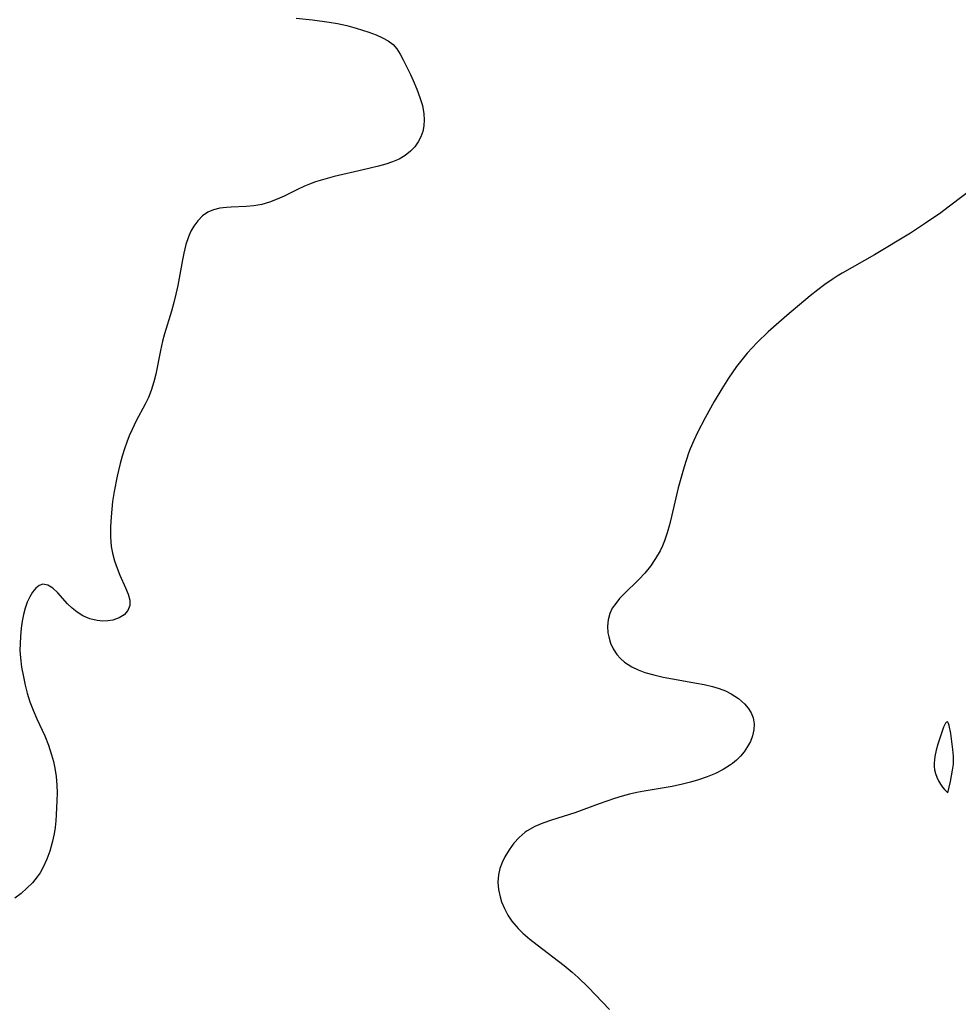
# Model space of a CAD drawing. Header units: metres. Extents: x 1073367 to 1082519, y 1569854 to 1574957.
# Tile 934 of 1056: x 1079074 to 1079250, y 1573139 to 1573324. Entities that reach past the tile are written whole.
import ezdxf

# ---------------------------------------------------------------- set-up
doc = ezdxf.new("R2010")
doc.units = ezdxf.units.M
doc.layers.add('CGG_CurvaNivelLidar_v1', color=253, linetype='Continuous', lineweight=30)

msp = doc.modelspace()

# ---------------------------------------------------------------- linework, layer by layer
at = {"layer": 'CGG_CurvaNivelLidar_v1'}
for p, q in [((1079126.167, 1573324.069, 72.5), (1079129.2691, 1573323.7244, 72.5)), ((1079129.2691, 1573323.7244, 72.5), (1079132.4078, 1573323.2976, 72.5)), ((1079132.4078, 1573323.2976, 72.5), (1079133.9589, 1573323.0253, 72.5)), ((1079133.9589, 1573323.0253, 72.5), (1079135.7271, 1573322.6458, 72.5)), ((1079135.7271, 1573322.6458, 72.5), (1079137.4427, 1573322.1934, 72.5)), ((1079137.4427, 1573322.1934, 72.5), (1079139.8303, 1573321.4073, 72.5)), ((1079139.8303, 1573321.4073, 72.5), (1079141.1813, 1573320.889, 72.5)), ((1079141.1813, 1573320.889, 72.5), (1079142.3673, 1573320.3752, 72.5)), ((1079142.3673, 1573320.3752, 72.5), (1079143.4435, 1573319.7927, 72.5)), ((1079143.4435, 1573319.7927, 72.5), (1079144.3743, 1573319.0851, 72.5)), ((1079144.3743, 1573319.0851, 72.5), (1079145.1007, 1573318.2591, 72.5)), ((1079145.1007, 1573318.2591, 72.5), (1079145.7203, 1573317.3027, 72.5)), ((1079145.7203, 1573317.3027, 72.5), (1079146.2899, 1573316.2485, 72.5)), ((1079146.2899, 1573316.2485, 72.5), (1079147.6574, 1573313.4506, 72.5)), ((1079147.6574, 1573313.4506, 72.5), (1079148.1617, 1573312.359, 72.5)), ((1079148.1617, 1573312.359, 72.5), (1079148.8607, 1573310.7199, 72.5)), ((1079148.8607, 1573310.7199, 72.5), (1079149.4254, 1573309.1838, 72.5)), ((1079149.4254, 1573309.1838, 72.5), (1079149.8729, 1573307.6361, 72.5)), ((1079149.8729, 1573307.6361, 72.5), (1079150.1527, 1573306.089, 72.5)), ((1079150.2189, 1573304.9356, 72.5), (1079150.1452, 1573303.804, 72.5)), ((1079150.1527, 1573306.089, 72.5), (1079150.2189, 1573304.9356, 72.5)), ((1079149.9395, 1573302.7778, 72.5), (1079149.6017, 1573301.7969, 72.5)), ((1079150.1452, 1573303.804, 72.5), (1079149.9395, 1573302.7778, 72.5)), ((1079149.0914, 1573300.8028, 72.5), (1079148.4433, 1573299.887, 72.5)), ((1079149.6017, 1573301.7969, 72.5), (1079149.0914, 1573300.8028, 72.5)), ((1079147.6696, 1573299.0611, 72.5), (1079146.6546, 1573298.2504, 72.5)), ((1079148.4433, 1573299.887, 72.5), (1079147.6696, 1573299.0611, 72.5)), ((1079144.2969, 1573297.0567, 72.5), (1079143.0033, 1573296.6308, 72.5)), ((1079145.5118, 1573297.5782, 72.5), (1079144.2969, 1573297.0567, 72.5)), ((1079146.6546, 1573298.2504, 72.5), (1079145.5118, 1573297.5782, 72.5)), ((1079138.7789, 1573295.5637, 72.5), (1079133.3448, 1573294.3137, 72.5)), ((1079141.6518, 1573296.2602, 72.5), (1079138.7789, 1573295.5637, 72.5)), ((1079143.0033, 1573296.6308, 72.5), (1079141.6518, 1573296.2602, 72.5)), ((1079131.5602, 1573293.8391, 72.5), (1079129.8151, 1573293.2959, 72.5)), ((1079133.3448, 1573294.3137, 72.5), (1079131.5602, 1573293.8391, 72.5)), ((1079255.1411, 1573293.5713, 73), (1079248.5975, 1573288.5492, 73)), ((1079126.4408, 1573291.8874, 72.5), (1079123.9049, 1573290.6317, 72.5)), ((1079127.7432, 1573292.4931, 72.5), (1079126.4408, 1573291.8874, 72.5)), ((1079128.6986, 1573292.8886, 72.5), (1079127.7432, 1573292.4931, 72.5)), ((1079129.8151, 1573293.2959, 72.5), (1079128.6986, 1573292.8886, 72.5)), ((1079122.6348, 1573290.0579, 72.5), (1079121.1879, 1573289.5152, 72.5)), ((1079123.9049, 1573290.6317, 72.5), (1079122.6348, 1573290.0579, 72.5)), ((1079110.6778, 1573288.0635, 72.5), (1079109.6043, 1573287.6114, 72.5)), ((1079111.8457, 1573288.3479, 72.5), (1079110.6778, 1573288.0635, 72.5)), ((1079113.0814, 1573288.5142, 72.5), (1079111.8457, 1573288.3479, 72.5)), ((1079113.9834, 1573288.5828, 72.5), (1079113.0814, 1573288.5142, 72.5)), ((1079116.81, 1573288.6886, 72.5), (1079113.9834, 1573288.5828, 72.5)), ((1079118.246, 1573288.8187, 72.5), (1079116.81, 1573288.6886, 72.5)), ((1079119.7211, 1573289.0963, 72.5), (1079118.246, 1573288.8187, 72.5)), ((1079121.1879, 1573289.5152, 72.5), (1079119.7211, 1573289.0963, 72.5)), ((1079248.5975, 1573288.5492, 73), (1079247.1911, 1573287.5046, 73)), ((1079107.7354, 1573286.0305, 72.5), (1079106.9749, 1573284.9842, 72.5)), ((1079108.6089, 1573286.9192, 72.5), (1079107.7354, 1573286.0305, 72.5)), ((1079109.6043, 1573287.6114, 72.5), (1079108.6089, 1573286.9192, 72.5)), ((1079247.1911, 1573287.5046, 73), (1079244.3561, 1573285.5307, 73)), ((1079106.9749, 1573284.9842, 72.5), (1079106.437, 1573284.0346, 72.5)), ((1079244.3561, 1573285.5307, 73), (1079241.498, 1573283.6942, 73)), ((1079105.9781, 1573283.011, 72.5), (1079105.4849, 1573281.5272, 72.5)), ((1079106.437, 1573284.0346, 72.5), (1079105.9781, 1573283.011, 72.5)), ((1079241.498, 1573283.6942, 73), (1079234.7562, 1573279.6026, 73)), ((1079105.4849, 1573281.5272, 72.5), (1079105.0981, 1573279.9563, 72.5)), ((1079104.8401, 1573278.6813, 72.5), (1079103.9673, 1573273.8651, 72.5)), ((1079105.0981, 1573279.9563, 72.5), (1079104.8401, 1573278.6813, 72.5)), ((1079234.7562, 1573279.6026, 73), (1079228.6771, 1573276.1442, 73)), ((1079226.8175, 1573275.0004, 73), (1079225.4427, 1573274.0643, 73)), ((1079227.7402, 1573275.5825, 73), (1079226.8175, 1573275.0004, 73)), ((1079228.6771, 1573276.1442, 73), (1079227.7402, 1573275.5825, 73)), ((1079103.9673, 1573273.8651, 72.5), (1079103.6119, 1573272.2576, 72.5)), ((1079224.1092, 1573273.0718, 73), (1079222.6657, 1573271.9053, 73)), ((1079225.4427, 1573274.0643, 73), (1079224.1092, 1573273.0718, 73)), ((1079103.6119, 1573272.2576, 72.5), (1079103.2078, 1573270.6573, 72.5)), ((1079222.6657, 1573271.9053, 73), (1079218.3262, 1573268.224, 73)), ((1079103.2078, 1573270.6573, 72.5), (1079102.7626, 1573269.0684, 72.5)), ((1079102.7626, 1573269.0684, 72.5), (1079101.4893, 1573264.8016, 72.5)), ((1079218.3262, 1573268.224, 73), (1079214.8203, 1573265.1537, 73)), ((1079101.4893, 1573264.8016, 72.5), (1079101.1225, 1573263.4009, 72.5)), ((1079214.8203, 1573265.1537, 73), (1079212.7419, 1573263.1734, 73)), ((1079101.1225, 1573263.4009, 72.5), (1079100.7364, 1573261.6516, 72.5)), ((1079211.7864, 1573262.1704, 73), (1079210.8639, 1573261.137, 73)), ((1079212.7419, 1573263.1734, 73), (1079211.7864, 1573262.1704, 73)), ((1079100.7364, 1573261.6516, 72.5), (1079099.846, 1573257.2272, 72.5)), ((1079210.8639, 1573261.137, 73), (1079209.8393, 1573259.9106, 73)), ((1079208.862, 1573258.6458, 73), (1079207.3465, 1573256.4551, 73)), ((1079209.8393, 1573259.9106, 73), (1079208.862, 1573258.6458, 73)), ((1079099.846, 1573257.2272, 72.5), (1079099.4933, 1573255.7892, 72.5)), ((1079207.3465, 1573256.4551, 73), (1079206.0886, 1573254.4567, 73)), ((1079099.4933, 1573255.7892, 72.5), (1079098.9766, 1573254.1256, 72.5)), ((1079098.4553, 1573252.8399, 72.5), (1079097.8552, 1573251.6082, 72.5)), ((1079098.9766, 1573254.1256, 72.5), (1079098.4553, 1573252.8399, 72.5)), ((1079206.0886, 1573254.4567, 73), (1079204.6707, 1573252.0707, 73)), ((1079097.8552, 1573251.6082, 72.5), (1079096.1745, 1573248.4626, 72.5)), ((1079204.6707, 1573252.0707, 73), (1079202.9577, 1573249.0218, 73)), ((1079202.9577, 1573249.0218, 73), (1079201.5131, 1573246.2326, 73)), ((1079096.1745, 1573248.4626, 72.5), (1079095.3711, 1573246.8433, 72.5)), ((1079094.8521, 1573245.6493, 72.5), (1079094.3797, 1573244.4265, 72.5)), ((1079095.3711, 1573246.8433, 72.5), (1079094.8521, 1573245.6493, 72.5)), ((1079201.5131, 1573246.2326, 73), (1079200.8128, 1573244.737, 73)), ((1079094.3797, 1573244.4265, 72.5), (1079093.949, 1573243.1797, 72.5)), ((1079200.8128, 1573244.737, 73), (1079200.1731, 1573243.2167, 73)), ((1079093.5325, 1573241.8325, 72.5), (1079093.1531, 1573240.4673, 72.5)), ((1079093.949, 1573243.1797, 72.5), (1079093.5325, 1573241.8325, 72.5)), ((1079199.864, 1573242.4, 73), (1079199.0161, 1573239.8324, 73)), ((1079200.1731, 1573243.2167, 73), (1079199.864, 1573242.4, 73)), ((1079093.1531, 1573240.4673, 72.5), (1079092.5673, 1573238.0523, 72.5)), ((1079199.0161, 1573239.8324, 73), (1079198.6374, 1573238.5312, 73)), ((1079092.5673, 1573238.0523, 72.5), (1079092.0052, 1573235.1696, 72.5)), ((1079198.6374, 1573238.5312, 73), (1079197.926, 1573235.8493, 73)), ((1079092.0052, 1573235.1696, 72.5), (1079091.7336, 1573233.3212, 72.5)), ((1079197.926, 1573235.8493, 73), (1079196.6618, 1573230.4811, 73)), ((1079091.7336, 1573233.3212, 72.5), (1079091.5753, 1573231.878, 72.5)), ((1079091.5753, 1573231.878, 72.5), (1079091.4563, 1573230.4397, 72.5)), ((1079196.6618, 1573230.4811, 73), (1079196.2692, 1573228.9313, 73)), ((1079091.4563, 1573230.4397, 72.5), (1079091.3538, 1573228.5605, 72.5)), ((1079196.2692, 1573228.9313, 73), (1079195.8303, 1573227.4082, 73)), ((1079091.3538, 1573228.5605, 72.5), (1079091.3453, 1573226.7075, 72.5)), ((1079195.8303, 1573227.4082, 73), (1079195.3215, 1573225.923, 73)), ((1079091.3453, 1573226.7075, 72.5), (1079091.4807, 1573224.8922, 72.5)), ((1079194.9425, 1573224.988, 73), (1079194.5161, 1573224.0786, 73)), ((1079195.3215, 1573225.923, 73), (1079194.9425, 1573224.988, 73)), ((1079091.4807, 1573224.8922, 72.5), (1079091.7009, 1573223.5978, 72.5)), ((1079091.7009, 1573223.5978, 72.5), (1079092.0779, 1573222.174, 72.5)), ((1079194.5161, 1573224.0786, 73), (1079193.6698, 1573222.5957, 73)), ((1079092.0779, 1573222.174, 72.5), (1079092.5545, 1573220.8009, 72.5)), ((1079193.6698, 1573222.5957, 73), (1079192.6939, 1573221.1953, 73)), ((1079092.5545, 1573220.8009, 72.5), (1079093.0893, 1573219.4829, 72.5)), ((1079093.0893, 1573219.4829, 72.5), (1079094.1465, 1573217.119, 72.5)), ((1079191.6129, 1573219.877, 73), (1079190.5555, 1573218.7446, 73)), ((1079192.6939, 1573221.1953, 73), (1079191.6129, 1573219.877, 73)), ((1079077.9441, 1573217.5594, 72.5), (1079077.2996, 1573217.0455, 72.5)), ((1079078.6312, 1573217.79, 72.5), (1079077.9441, 1573217.5594, 72.5)), ((1079079.5534, 1573217.6202, 72.5), (1079078.6312, 1573217.79, 72.5)), ((1079080.5039, 1573217.0373, 72.5), (1079079.5534, 1573217.6202, 72.5)), ((1079190.5555, 1573218.7446, 73), (1079187.6274, 1573215.8488, 73)), ((1079076.7025, 1573216.3045, 72.5), (1079076.1602, 1573215.3817, 72.5)), ((1079077.2996, 1573217.0455, 72.5), (1079076.7025, 1573216.3045, 72.5)), ((1079081.4498, 1573216.1649, 72.5), (1079080.5039, 1573217.0373, 72.5)), ((1079083.2567, 1573214.1269, 72.5), (1079081.4498, 1573216.1649, 72.5)), ((1079094.1465, 1573217.119, 72.5), (1079094.6417, 1573215.9025, 72.5)), ((1079094.6417, 1573215.9025, 72.5), (1079094.9483, 1573214.7774, 72.5)), ((1079187.6274, 1573215.8488, 73), (1079186.9139, 1573215.0869, 73)), ((1079075.7106, 1573214.3851, 72.5), (1079075.324, 1573213.2863, 72.5)), ((1079076.1602, 1573215.3817, 72.5), (1079075.7106, 1573214.3851, 72.5)), ((1079084.1253, 1573213.2787, 72.5), (1079083.2567, 1573214.1269, 72.5)), ((1079094.9483, 1573214.7774, 72.5), (1079094.9616, 1573213.7548, 72.5)), ((1079186.1662, 1573214.1863, 73), (1079185.5354, 1573213.2555, 73)), ((1079186.9139, 1573215.0869, 73), (1079186.1662, 1573214.1863, 73)), ((1079075.0021, 1573212.0888, 72.5), (1079074.7482, 1573210.8284, 72.5)), ((1079075.324, 1573213.2863, 72.5), (1079075.0021, 1573212.0888, 72.5)), ((1079085.0807, 1573212.5083, 72.5), (1079084.1253, 1573213.2787, 72.5)), ((1079086.1184, 1573211.8612, 72.5), (1079085.0807, 1573212.5083, 72.5)), ((1079093.8852, 1573212.0589, 72.5), (1079092.9284, 1573211.4464, 72.5)), ((1079094.5892, 1573212.8368, 72.5), (1079093.8852, 1573212.0589, 72.5)), ((1079094.9616, 1573213.7548, 72.5), (1079094.5892, 1573212.8368, 72.5)), ((1079185.059, 1573212.2822, 73), (1079184.742, 1573211.1194, 73)), ((1079185.5354, 1573213.2555, 73), (1079185.059, 1573212.2822, 73)), ((1079074.7482, 1573210.8284, 72.5), (1079074.5597, 1573209.5228, 72.5)), ((1079087.4398, 1573211.3059, 72.5), (1079086.1184, 1573211.8612, 72.5)), ((1079088.8154, 1573210.975, 72.5), (1079087.4398, 1573211.3059, 72.5)), ((1079089.8379, 1573210.8707, 72.5), (1079088.8154, 1573210.975, 72.5)), ((1079090.8348, 1573210.8892, 72.5), (1079089.8379, 1573210.8707, 72.5)), ((1079091.7809, 1573211.0374, 72.5), (1079090.8348, 1573210.8892, 72.5)), ((1079092.9284, 1573211.4464, 72.5), (1079091.7809, 1573211.0374, 72.5)), ((1079184.742, 1573211.1194, 73), (1079184.6388, 1573209.9117, 73)), ((1079074.5597, 1573209.5228, 72.5), (1079074.4161, 1573207.9453, 72.5)), ((1079184.6388, 1573209.9117, 73), (1079184.7205, 1573208.6852, 73)), ((1079184.7205, 1573208.6852, 73), (1079184.8634, 1573207.8923, 73)), ((1079074.3494, 1573206.6325, 72.5), (1079074.3394, 1573205.3115, 72.5)), ((1079074.4161, 1573207.9453, 72.5), (1079074.3494, 1573206.6325, 72.5)), ((1079184.8634, 1573207.8923, 73), (1079185.2041, 1573206.736, 73)), ((1079185.2041, 1573206.736, 73), (1079185.7006, 1573205.6296, 73)), ((1079074.3394, 1573205.3115, 72.5), (1079074.4058, 1573203.9884, 72.5)), ((1079185.7006, 1573205.6296, 73), (1079186.3621, 1573204.602, 73)), ((1079186.3621, 1573204.602, 73), (1079187.0468, 1573203.8262, 73)), ((1079074.4058, 1573203.9884, 72.5), (1079074.6379, 1573202.183, 72.5)), ((1079187.0468, 1573203.8262, 73), (1079187.8429, 1573203.1304, 73)), ((1079187.8429, 1573203.1304, 73), (1079189.199, 1573202.2552, 73)), ((1079074.6379, 1573202.183, 72.5), (1079074.9801, 1573200.3802, 72.5)), ((1079189.199, 1573202.2552, 73), (1079190.375, 1573201.7013, 73)), ((1079190.375, 1573201.7013, 73), (1079191.6335, 1573201.2374, 73)), ((1079191.6335, 1573201.2374, 73), (1079193.3373, 1573200.7419, 73)), ((1079074.9801, 1573200.3802, 72.5), (1079075.3185, 1573198.845, 72.5)), ((1079193.3373, 1573200.7419, 73), (1079195.1114, 1573200.3303, 73)), ((1079195.1114, 1573200.3303, 73), (1079196.822, 1573199.9971, 73)), ((1079196.822, 1573199.9971, 73), (1079201.371, 1573199.2019, 73)), ((1079201.371, 1573199.2019, 73), (1079202.7538, 1573198.933, 73)), ((1079075.3185, 1573198.845, 72.5), (1079075.7098, 1573197.3192, 72.5)), ((1079075.7098, 1573197.3192, 72.5), (1079076.2121, 1573195.6987, 72.5)), ((1079202.7538, 1573198.933, 73), (1079204.3569, 1573198.5632, 73)), ((1079204.3569, 1573198.5632, 73), (1079205.594, 1573198.1978, 73)), ((1079205.594, 1573198.1978, 73), (1079206.7693, 1573197.7551, 73)), ((1079206.7693, 1573197.7551, 73), (1079207.8651, 1573197.2217, 73)), ((1079207.8651, 1573197.2217, 73), (1079209.2005, 1573196.3357, 73)), ((1079076.2121, 1573195.6987, 72.5), (1079076.8017, 1573194.1119, 72.5)), ((1079209.2005, 1573196.3357, 73), (1079210.3404, 1573195.3015, 73)), ((1079076.8017, 1573194.1119, 72.5), (1079077.5089, 1573192.492, 72.5)), ((1079210.3404, 1573195.3015, 73), (1079211.0273, 1573194.4849, 73)), ((1079211.0273, 1573194.4849, 73), (1079211.5744, 1573193.6154, 73)), ((1079211.5744, 1573193.6154, 73), (1079211.9504, 1573192.6932, 73)), ((1079077.5089, 1573192.492, 72.5), (1079078.9708, 1573189.3333, 72.5)), ((1079211.9504, 1573192.6932, 73), (1079212.1382, 1573191.5878, 73)), ((1079248.0827, 1573191.6697, 73.5), (1079247.7342, 1573190.9326, 73.5)), ((1079248.2442, 1573191.8929, 73.5), (1079248.0827, 1573191.6697, 73.5)), ((1079248.3929, 1573191.971, 73.5), (1079248.2442, 1573191.8929, 73.5)), ((1079248.5302, 1573191.8662, 73.5), (1079248.3929, 1573191.971, 73.5)), ((1079248.6537, 1573191.607, 73.5), (1079248.5302, 1573191.8662, 73.5)), ((1079212.0929, 1573190.443, 73), (1079211.839, 1573189.2876, 73)), ((1079212.1382, 1573191.5878, 73), (1079212.0929, 1573190.443, 73)), ((1079247.7342, 1573190.9326, 73.5), (1079247.1828, 1573189.4406, 73.5)), ((1079248.767, 1573191.2357, 73.5), (1079248.6537, 1573191.607, 73.5)), ((1079249.0692, 1573189.7268, 73.5), (1079248.767, 1573191.2357, 73.5)), ((1079078.9708, 1573189.3333, 72.5), (1079079.6778, 1573187.5694, 72.5)), ((1079211.4526, 1573188.2736, 73), (1079210.9335, 1573187.2854, 73)), ((1079211.839, 1573189.2876, 73), (1079211.4526, 1573188.2736, 73)), ((1079247.1828, 1573189.4406, 73.5), (1079246.6421, 1573187.7679, 73.5)), ((1079249.4849, 1573186.7307, 73.5), (1079249.0692, 1573189.7268, 73.5)), ((1079079.6778, 1573187.5694, 72.5), (1079080.2786, 1573185.7627, 72.5)), ((1079210.2968, 1573186.3357, 73), (1079209.6275, 1573185.5222, 73)), ((1079210.9335, 1573187.2854, 73), (1079210.2968, 1573186.3357, 73)), ((1079246.3219, 1573186.6191, 73.5), (1079246.0749, 1573185.4293, 73.5)), ((1079246.6421, 1573187.7679, 73.5), (1079246.3219, 1573186.6191, 73.5)), ((1079249.589, 1573185.5002, 73.5), (1079249.4849, 1573186.7307, 73.5)), ((1079080.2786, 1573185.7627, 72.5), (1079080.605, 1573184.5229, 72.5)), ((1079080.605, 1573184.5229, 72.5), (1079080.8669, 1573183.2664, 72.5)), ((1079208.8692, 1573184.766, 73), (1079208.0926, 1573184.1312, 73)), ((1079209.6275, 1573185.5222, 73), (1079208.8692, 1573184.766, 73)), ((1079246.0749, 1573185.4293, 73.5), (1079245.9449, 1573184.2082, 73.5)), ((1079249.5744, 1573183.979, 73.5), (1079249.6097, 1573184.8862, 73.5)), ((1079249.6097, 1573184.8862, 73.5), (1079249.589, 1573185.5002, 73.5)), ((1079080.8669, 1573183.2664, 72.5), (1079081.1046, 1573181.6822, 72.5)), ((1079206.3581, 1573183.0166, 73), (1079204.8868, 1573182.2701, 73)), ((1079207.7213, 1573183.8637, 73), (1079206.3581, 1573183.0166, 73)), ((1079208.0926, 1573184.1312, 73), (1079207.7213, 1573183.8637, 73)), ((1079245.9449, 1573184.2082, 73.5), (1079245.9455, 1573183.5907, 73.5)), ((1079245.9455, 1573183.5907, 73.5), (1079246.0356, 1573182.934, 73.5)), ((1079246.0356, 1573182.934, 73.5), (1079246.2143, 1573182.2355, 73.5)), ((1079248.9984, 1573180.7202, 73.5), (1079249.4281, 1573182.8649, 73.5)), ((1079249.4281, 1573182.8649, 73.5), (1079249.5744, 1573183.979, 73.5)), ((1079081.1046, 1573181.6822, 72.5), (1079081.2459, 1573180.0845, 72.5)), ((1079200.2342, 1573180.6058, 73), (1079198.7211, 1573180.231, 73)), ((1079201.7176, 1573181.0432, 73), (1079200.2342, 1573180.6058, 73)), ((1079203.3336, 1573181.6137, 73), (1079201.7176, 1573181.0432, 73)), ((1079204.8868, 1573182.2701, 73), (1079203.3336, 1573181.6137, 73)), ((1079246.2143, 1573182.2355, 73.5), (1079246.4717, 1573181.5291, 73.5)), ((1079246.4717, 1573181.5291, 73.5), (1079246.7969, 1573180.8477, 73.5)), ((1079246.7969, 1573180.8477, 73.5), (1079247.1671, 1573180.2282, 73.5)), ((1079248.5, 1573178.5897, 73.5), (1079248.9984, 1573180.7202, 73.5)), ((1079081.2459, 1573180.0845, 72.5), (1079081.2936, 1573178.5999, 72.5)), ((1079191.5042, 1573178.9207, 73), (1079190.1319, 1573178.6556, 73)), ((1079196.7488, 1573179.8292, 73), (1079191.5042, 1573178.9207, 73)), ((1079198.7211, 1573180.231, 73), (1079196.7488, 1573179.8292, 73)), ((1079247.1671, 1573180.2282, 73.5), (1079247.552, 1573179.6814, 73.5)), ((1079247.552, 1573179.6814, 73.5), (1079247.9144, 1573179.2253, 73.5)), ((1079247.9144, 1573179.2253, 73.5), (1079248.5, 1573178.5897, 73.5)), ((1079081.2795, 1573177.1123, 72.5), (1079081.1586, 1573174.4979, 72.5)), ((1079081.2936, 1573178.5999, 72.5), (1079081.2795, 1573177.1123, 72.5)), ((1079185.9757, 1573177.5754, 73), (1079183.0585, 1573176.5698, 73)), ((1079187.3653, 1573177.9884, 73), (1079185.9757, 1573177.5754, 73)), ((1079188.7708, 1573178.354, 73), (1079187.3653, 1573177.9884, 73)), ((1079190.1319, 1573178.6556, 73), (1079188.7708, 1573178.354, 73)), ((1079183.0585, 1573176.5698, 73), (1079178.4821, 1573174.884, 73)), ((1079081.0687, 1573173.375, 72.5), (1079080.927, 1573172.1358, 72.5)), ((1079081.1586, 1573174.4979, 72.5), (1079081.0687, 1573173.375, 72.5)), ((1079174.1269, 1573173.5069, 73), (1079172.5167, 1573172.9478, 73)), ((1079178.4821, 1573174.884, 73), (1079174.1269, 1573173.5069, 73)), ((1079080.927, 1573172.1358, 72.5), (1079080.734, 1573170.9081, 72.5)), ((1079169.5753, 1573171.5023, 73), (1079169.202, 1573171.2414, 73)), ((1079170.9868, 1573172.2978, 73), (1079169.5753, 1573171.5023, 73)), ((1079172.5167, 1573172.9478, 73), (1079170.9868, 1573172.2978, 73)), ((1079080.734, 1573170.9081, 72.5), (1079080.3838, 1573169.279, 72.5)), ((1079168.0538, 1573170.2609, 73), (1079167.0395, 1573169.1414, 73)), ((1079169.202, 1573171.2414, 73), (1079168.0538, 1573170.2609, 73)), ((1079079.9308, 1573167.6888, 72.5), (1079079.3723, 1573166.1502, 72.5)), ((1079080.3838, 1573169.279, 72.5), (1079079.9308, 1573167.6888, 72.5)), ((1079166.1488, 1573167.9196, 73), (1079165.3808, 1573166.6258, 73)), ((1079167.0395, 1573169.1414, 73), (1079166.1488, 1573167.9196, 73)), ((1079079.3723, 1573166.1502, 72.5), (1079078.6972, 1573164.6797, 72.5)), ((1079165.3808, 1573166.6258, 73), (1079164.8497, 1573165.5233, 73)), ((1079078.6972, 1573164.6797, 72.5), (1079078.0956, 1573163.6251, 72.5)), ((1079164.4334, 1573164.3908, 73), (1079164.1632, 1573163.2286, 73)), ((1079164.8497, 1573165.5233, 73), (1079164.4334, 1573164.3908, 73)), ((1079077.5778, 1573162.8633, 72.5), (1079076.6629, 1573161.7428, 72.5)), ((1079078.0956, 1573163.6251, 72.5), (1079077.5778, 1573162.8633, 72.5)), ((1079164.1632, 1573163.2286, 73), (1079164.0649, 1573161.8527, 73)), ((1079075.6449, 1573160.7035, 72.5), (1079074.5467, 1573159.7342, 72.5)), ((1079076.6629, 1573161.7428, 72.5), (1079075.6449, 1573160.7035, 72.5)), ((1079164.0649, 1573161.8527, 73), (1079164.1748, 1573160.4572, 73)), ((1079164.1748, 1573160.4572, 73), (1079164.4679, 1573159.0624, 73)), ((1079074.5467, 1573159.7342, 72.5), (1079073.3669, 1573158.8123, 72.5)), ((1079164.4679, 1573159.0624, 73), (1079164.7528, 1573158.1543, 73)), ((1079164.7528, 1573158.1543, 73), (1079165.2694, 1573156.8942, 73)), ((1079165.2694, 1573156.8942, 73), (1079165.9143, 1573155.6755, 73)), ((1079165.9143, 1573155.6755, 73), (1079166.6897, 1573154.5151, 73)), ((1079166.6897, 1573154.5151, 73), (1079167.8877, 1573153.1186, 73)), ((1079167.8877, 1573153.1186, 73), (1079168.7659, 1573152.2646, 73)), ((1079168.7659, 1573152.2646, 73), (1079170.0566, 1573151.1424, 73)), ((1079170.0566, 1573151.1424, 73), (1079171.4172, 1573150.0563, 73)), ((1079171.4172, 1573150.0563, 73), (1079176.5278, 1573146.1732, 73)), ((1079176.5278, 1573146.1732, 73), (1079178.0248, 1573144.939, 73)), ((1079178.0248, 1573144.939, 73), (1079179.1163, 1573143.9635, 73)), ((1079179.1163, 1573143.9635, 73), (1079180.9822, 1573142.1569, 73)), ((1079180.9822, 1573142.1569, 73), (1079185.0227, 1573137.9378, 73))]:
    msp.add_line(p, q, dxfattribs=at)

doc.saveas('drawing.dxf')
